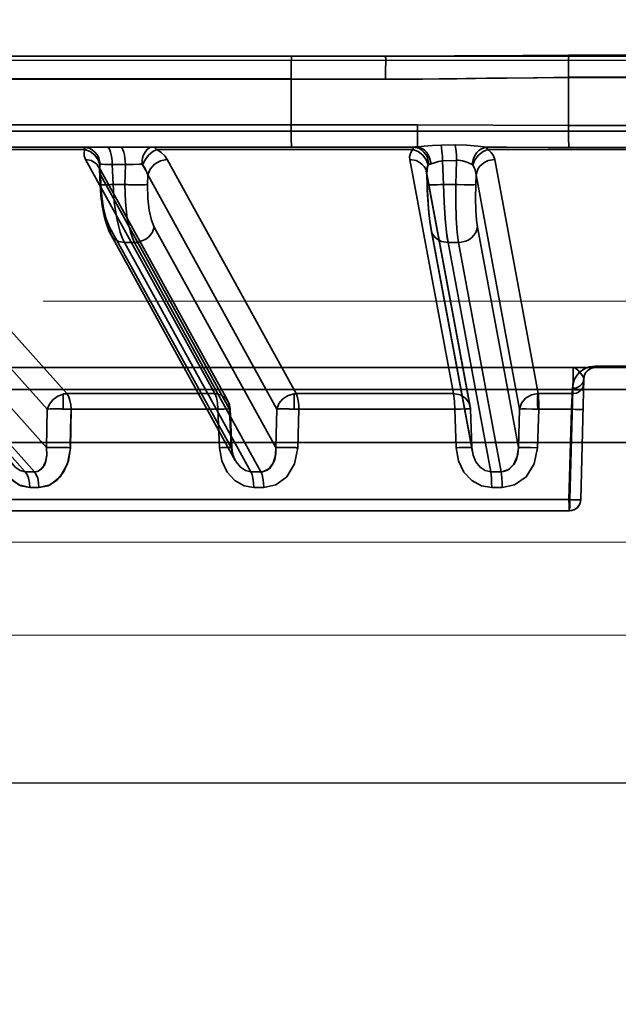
# Model space of a CAD drawing. Header units: millimetres. Extents: x -1465 to 393277, y -3788 to 454312.
# Tile 389 of 656: x 358537 to 358563, y 11919 to 11962. Entities that reach past the tile are written whole.
import ezdxf

# ---------------------------------------------------------------- set-up
doc = ezdxf.new("R2010")
doc.units = ezdxf.units.MM
doc.header["$XCLIPFRAME"] = 2
doc.linetypes.add('DASHED', pattern=[0.75, 0.5, -0.25])
for name, color, linetype in [('AHU03-3-68634OBJ', 8, 'Continuous'), ('EC-MTR_250-0_7OBJ', 8, 'Continuous'), ('FLUID-Wy2', 8, 'Continuous'), ('FLUID-Wy2-INS', 8, 'Continuous')]:
    doc.layers.add(name, color=color, linetype=linetype)
picture_1 = doc.add_image_def('image1.bmp', size_in_pixel=(951, 911))

msp = doc.modelspace()

# ---------------------------------------------------------------- linework, layer by layer
at = {"layer": 'AHU03-3-68634OBJ', "color": 8, "linetype": 'Continuous', "lineweight": 35, "ltscale": 100}
msp.add_line((358697.111, 11960.602), (358429.111, 11960.602), dxfattribs=at)
at = {"layer": 'EC-MTR_250-0_7OBJ', "color": 8, "linetype": 'Continuous', "lineweight": 35, "ltscale": 100}
for p, q in [((358513.121, 11960.602), (358552.882, 11960.602)), ((358565.292, 11960.639), (358560.931, 11960.639)), ((358548.71, 11959.602), (358516.24, 11959.602)), ((358548.71, 11959.584), (358516.24, 11959.584)), ((358548.71, 11959.584), (358548.711, 11957.584)), ((358552.867, 11959.584), (358548.71, 11959.584)), ((358565.305, 11959.677), (358560.917, 11959.677)), ((358560.917, 11959.659), (358560.918, 11957.546)), ((358565.306, 11959.659), (358560.917, 11959.659)), ((358630.245, 11957.302), (358503.725, 11957.302)), ((358507.248, 11957.584), (358554.268, 11957.584)), ((358560.918, 11957.546), (358565.305, 11957.546)), ((358527.295, 11956.602), (358554.115, 11956.602)), ((358539.635, 11956.486), (358529.016, 11956.486)), ((358554.073, 11956.486), (358542.8, 11956.486)), ((358555.926, 11956.701), (358555.307, 11956.69)), ((358568.858, 11956.486), (358557.364, 11956.486)), ((358565.289, 11956.582), (358560.934, 11956.582)), ((358529.606, 11956.052), (358538.833, 11945.752)), ((358539.661, 11956.052), (358545.347, 11945.752)), ((358543.256, 11956.052), (358548.937, 11945.752)), ((358553.93, 11956.052), (358555.853, 11945.752)), ((358555.995, 11956.013), (358555.377, 11955.991)), ((358555.377, 11955.991), (358555.416, 11954.951)), ((358555.995, 11956.013), (358555.963, 11954.951)), ((358557.669, 11956.052), (358559.585, 11945.752)), ((358540.244, 11955.731), (358545.928, 11945.43)), ((358540.273, 11955.611), (358540.269, 11955.65)), ((358540.272, 11955.611), (358540.301, 11954.944)), ((358540.83, 11955.829), (358540.868, 11954.951)), ((358541.414, 11955.829), (358540.83, 11955.829)), ((358541.394, 11954.951), (358541.414, 11955.829)), ((358528.74, 11955.372), (358537.97, 11945.072)), ((358540.313, 11955.372), (358540.331, 11954.951)), ((358540.313, 11955.372), (358545.996, 11945.072)), ((358542.396, 11955.372), (358542.387, 11954.951)), ((358542.396, 11955.372), (358548.08, 11945.072)), ((358554.671, 11955.491), (358556.59, 11945.19)), ((358554.676, 11955.443), (358554.695, 11954.949)), ((358554.682, 11955.372), (358554.697, 11954.951)), ((358554.682, 11955.372), (358556.601, 11945.072)), ((358556.848, 11955.372), (358556.835, 11954.951)), ((358556.848, 11955.372), (358558.767, 11945.072)), ((358540.868, 11954.951), (358541.394, 11954.951)), ((358555.963, 11954.951), (358555.416, 11954.951)), ((358529.249, 11953.081), (358537.939, 11943.379)), ((358540.686, 11952.92), (358540.605, 11953.13)), ((358540.714, 11953.081), (358546.065, 11943.379)), ((358542.686, 11953.081), (358548.037, 11943.379)), ((358554.867, 11952.961), (358554.839, 11953.127)), ((358554.856, 11953.081), (358556.663, 11943.379)), ((358556.686, 11943.191), (358554.867, 11952.962)), ((358556.907, 11953.081), (358558.714, 11943.379)), ((358540.783, 11952.721), (358540.686, 11952.92)), ((358546.248, 11942.813), (358540.782, 11952.722)), ((358527.968, 11952.401), (358537.003, 11942.314)), ((358528.376, 11952.401), (358537.41, 11942.314)), ((358541.375, 11952.401), (358546.938, 11942.314)), ((358541.817, 11952.401), (358541.375, 11952.401)), ((358541.817, 11952.401), (358547.38, 11942.314)), ((358555.616, 11952.401), (358557.495, 11942.314)), ((358556.076, 11952.401), (358555.616, 11952.401)), ((358556.076, 11952.401), (358557.955, 11942.314)), ((358511.789, 11946.902), (358561.124, 11946.902)), ((358562.098, 11946.902), (358561.124, 11946.902)), ((358564.128, 11946.959), (358562.094, 11946.959)), ((358562.098, 11946.902), (358614.434, 11946.902)), ((358561.601, 11946.456), (358561.599, 11946.436)), ((358561.603, 11946.475), (358561.601, 11946.455)), ((358561.606, 11946.493), (358561.603, 11946.475)), ((358561.61, 11946.512), (358561.606, 11946.493)), ((358561.65, 11946.623), (358561.643, 11946.609)), ((358561.657, 11946.638), (358561.65, 11946.623)), ((358561.666, 11946.653), (358561.657, 11946.638)), ((358561.674, 11946.667), (358561.666, 11946.653)), ((358561.684, 11946.681), (358561.674, 11946.667)), ((358561.694, 11946.695), (358561.684, 11946.681)), ((358561.459, 11941.088), (358561.598, 11946.415)), ((358561.599, 11946.435), (358561.598, 11946.415)), ((358561.598, 11946.415), (358561.599, 11946.427)), ((358515.669, 11945.928), (358610.553, 11945.928)), ((358538.668, 11945.731), (358538.668, 11945.074)), ((358545.347, 11945.752), (358538.833, 11945.752)), ((358548.841, 11945.745), (358548.841, 11945.071)), ((358555.853, 11945.752), (358548.937, 11945.752)), ((358561.084, 11945.752), (358559.585, 11945.752)), ((358560.979, 11941.088), (358561.105, 11945.928)), ((358561.105, 11945.928), (358560.979, 11941.088)), ((358561.09, 11945.985), (358561.084, 11945.752)), ((358561.09, 11945.985), (358561.084, 11945.752)), ((358537.939, 11943.379), (358537.97, 11945.072)), ((358538.99, 11943.372), (358539.021, 11945.065)), ((358545.485, 11945.065), (358539.021, 11945.065)), ((358545.485, 11945.065), (358545.553, 11943.372)), ((358546.065, 11943.379), (358545.996, 11945.072)), ((358546.027, 11945.076), (358546.095, 11943.383)), ((358548.037, 11943.379), (358548.08, 11945.072)), ((358549.047, 11945.065), (358549.004, 11943.372)), ((358549.004, 11943.372), (358549.047, 11945.065)), ((358555.909, 11945.065), (358549.047, 11945.065)), ((358555.97, 11943.372), (358555.909, 11945.065)), ((358555.909, 11945.065), (358555.97, 11943.372)), ((358556.663, 11943.379), (358556.601, 11945.072)), ((358556.601, 11945.072), (358556.665, 11943.381)), ((358558.714, 11943.379), (358558.767, 11945.072)), ((358559.613, 11945.065), (358559.56, 11943.372)), ((358559.56, 11943.372), (358559.613, 11945.065)), ((358561.044, 11945.065), (358559.613, 11945.065)), ((358561.044, 11945.065), (358560.939, 11941.088)), ((358512.261, 11943.602), (358613.961, 11943.602)), ((358556.665, 11943.381), (358556.67, 11943.315)), ((358556.67, 11943.315), (358556.677, 11943.249)), ((358556.677, 11943.249), (358556.689, 11943.182)), ((358537.003, 11942.314), (358537.41, 11942.314)), ((358557.495, 11942.314), (358557.955, 11942.314)), ((358537.608, 11941.627), (358537.207, 11941.627)), ((358557.993, 11941.627), (358557.54, 11941.627)), ((358560.979, 11941.088), (358508.642, 11941.088)), ((358561.375, 11940.824), (358561.332, 11940.768)), ((358561.41, 11940.885), (358561.375, 11940.824)), ((358561.436, 11940.95), (358561.41, 11940.885)), ((358560.959, 11940.602), (358509.141, 11940.602)), ((358561.029, 11940.606), (358560.959, 11940.602)), ((358561.098, 11940.621), (358561.029, 11940.606)), ((358561.164, 11940.645), (358561.098, 11940.621)), ((358561.226, 11940.678), (358561.163, 11940.645)), ((358561.282, 11940.72), (358561.225, 11940.678)), ((358561.332, 11940.769), (358561.282, 11940.719))]:
    msp.add_line(p, q, dxfattribs=at)
at = {"layer": 'EC-MTR_250-0_7OBJ', "color": 8, "linetype": 'Continuous', "lineweight": 35, "ltscale": 100, "flags": 128}
for points in [[(358548.725, 11960.602), (358548.719, 11960.527), (358548.715, 11960.319), (358548.711, 11959.995), (358548.71, 11959.584)], [(358552.867, 11959.584), (358552.868, 11959.768), (358552.868, 11959.957), (358552.87, 11960.139), (358552.871, 11960.224), (358552.872, 11960.302), (358552.873, 11960.373), (358552.874, 11960.435), (358552.875, 11960.487), (358552.876, 11960.53), (358552.878, 11960.562), (358552.878, 11960.574), (358552.88, 11960.593), (358552.879, 11960.603), (358552.853, 11960.522)], [(358560.931, 11960.639), (358558.911, 11960.631), (358552.882, 11960.602)], [(358560.931, 11960.639), (358560.923, 11960.437), (358560.918, 11960.096), (358560.917, 11959.677)], [(358560.931, 11960.639), (358560.923, 11960.437), (358560.918, 11960.096), (358560.917, 11959.677)], [(358552.867, 11959.584), (358554.495, 11959.592), (358556.395, 11959.614), (358557.69, 11959.63), (358559.54, 11959.65), (358560.917, 11959.659)], [(358560.917, 11959.659), (358560.271, 11959.656), (358559.372, 11959.649), (358558.204, 11959.636), (358557.319, 11959.626), (358556.824, 11959.619), (358556.019, 11959.608), (358555.221, 11959.598), (358554.43, 11959.591), (358553.645, 11959.586), (358552.867, 11959.584)], [(358548.711, 11957.584), (358548.712, 11957.211), (358548.715, 11956.899), (358548.719, 11956.68), (358548.725, 11956.602)], [(358560.918, 11957.546), (358554.268, 11957.584)], [(358554.268, 11957.584), (358560.918, 11957.546)], [(358554.268, 11957.584), (358554.269, 11957.256), (358554.27, 11957.094), (358554.272, 11956.945), (358554.274, 11956.818), (358554.276, 11956.718), (358554.278, 11956.649), (358554.281, 11956.611)], [(358560.918, 11957.546), (358560.919, 11957.213), (358560.922, 11956.922), (358560.927, 11956.703), (358560.934, 11956.582)], [(358560.918, 11957.546), (358560.919, 11957.213), (358560.922, 11956.922), (358560.927, 11956.703), (358560.934, 11956.582)], [(358539.635, 11956.486), (358539.613, 11956.538), (358539.591, 11956.574), (358539.551, 11956.602)], [(358539.551, 11956.602), (358539.822, 11956.548), (358539.954, 11956.478), (358540.073, 11956.381), (358540.171, 11956.26), (358540.243, 11956.124), (358540.306, 11955.84)], [(358539.661, 11956.052), (358539.6, 11956.209), (358539.593, 11956.354), (358539.635, 11956.486)], [(358539.635, 11956.486), (358539.864, 11956.398), (358540.07, 11956.242), (358540.218, 11956.037), (358540.291, 11955.817)], [(358540.598, 11956.602), (358540.64, 11956.589), (358540.661, 11956.572), (358540.682, 11956.548)], [(358540.682, 11956.548), (358540.723, 11956.476), (358540.76, 11956.377), (358540.79, 11956.254), (358540.812, 11956.116), (358540.825, 11955.972), (358540.83, 11955.829)], [(358541.182, 11956.602), (358541.223, 11956.589), (358541.244, 11956.572), (358541.266, 11956.548)], [(358541.266, 11956.548), (358541.306, 11956.476), (358541.343, 11956.377), (358541.373, 11956.254), (358541.395, 11956.116), (358541.409, 11955.972), (358541.414, 11955.829)], [(358542.13, 11955.84), (358542.17, 11956.124), (358542.216, 11956.26), (358542.279, 11956.381), (358542.355, 11956.478), (358542.439, 11956.548), (358542.527, 11956.589), (358542.613, 11956.602)], [(358542.173, 11955.817), (358542.279, 11956.037), (358542.435, 11956.242), (358542.618, 11956.398), (358542.8, 11956.486)], [(358542.613, 11956.602), (358542.678, 11956.589), (358542.741, 11956.551), (358542.8, 11956.486)], [(358542.8, 11956.486), (358542.989, 11956.355), (358543.144, 11956.209), (358543.256, 11956.052)], [(358553.93, 11956.052), (358553.923, 11956.164), (358553.944, 11956.275), (358553.994, 11956.383), (358554.073, 11956.486)], [(358554.073, 11956.486), (358554.074, 11956.538), (358554.075, 11956.574), (358554.076, 11956.586), (358554.079, 11956.6)], [(358554.073, 11956.486), (358554.295, 11956.398), (358554.501, 11956.242), (358554.657, 11956.037), (358554.745, 11955.817)], [(358554.771, 11955.84), (358554.713, 11956.124), (358554.647, 11956.26), (358554.557, 11956.381), (358554.449, 11956.478), (358554.328, 11956.548), (358554.081, 11956.602)], [(358554.281, 11956.611), (358554.213, 11956.606), (358554.151, 11956.603), (358554.093, 11956.602)], [(358555.307, 11956.69), (358554.928, 11956.672), (358554.57, 11956.639), (358554.281, 11956.611)], [(358554.281, 11956.611), (358554.482, 11956.539), (358554.581, 11956.465), (358554.671, 11956.369), (358554.747, 11956.253), (358554.806, 11956.124), (358554.869, 11955.858)], [(358555.377, 11955.991), (358555.366, 11956.204), (358555.349, 11956.407), (358555.329, 11956.575), (358555.307, 11956.69)], [(358557.293, 11956.594), (358556.927, 11956.635), (358556.446, 11956.684), (358555.926, 11956.701)], [(358555.995, 11956.013), (358555.984, 11956.224), (358555.968, 11956.418), (358555.948, 11956.581), (358555.926, 11956.701)], [(358556.677, 11955.838), (358556.742, 11956.109), (358556.804, 11956.239), (358556.884, 11956.356), (358556.978, 11956.453), (358557.082, 11956.526), (358557.293, 11956.594)], [(358556.702, 11955.817), (358556.801, 11956.037), (358556.96, 11956.242), (358557.158, 11956.398), (358557.364, 11956.486)], [(358557.293, 11956.594), (358558.202, 11956.591), (358560.934, 11956.582)], [(358557.364, 11956.486), (358557.33, 11956.556), (358557.293, 11956.594)], [(358557.293, 11956.594), (358557.33, 11956.556), (358557.364, 11956.486)], [(358560.934, 11956.582), (358560.022, 11956.584), (358557.293, 11956.594)], [(358557.669, 11956.052), (358557.614, 11956.209), (358557.51, 11956.354), (358557.364, 11956.486)], [(358557.364, 11956.486), (358557.509, 11956.355), (358557.614, 11956.208), (358557.669, 11956.052)], [(358540.313, 11955.372), (358540.29, 11955.623), (358540.155, 11955.852), (358539.926, 11956.003), (358539.661, 11956.052)], [(358543.256, 11956.052), (358542.965, 11955.999), (358542.701, 11955.852), (358542.502, 11955.633), (358542.396, 11955.372)], [(358553.93, 11956.052), (358554.212, 11956.003), (358554.347, 11955.939), (358554.466, 11955.852), (358554.562, 11955.744), (358554.631, 11955.623), (358554.682, 11955.372)], [(358555.377, 11955.991), (358555.199, 11955.967), (358555.026, 11955.913), (358554.869, 11955.858)], [(358556.074, 11956.018), (358556.044, 11956.017), (358556.02, 11956.016), (358555.995, 11956.013)], [(358556.677, 11955.838), (358556.485, 11955.918), (358556.304, 11955.984), (358556.074, 11956.018)], [(358556.074, 11956.018), (358556.252, 11955.997), (358556.393, 11955.955), (358556.547, 11955.891), (358556.677, 11955.838)], [(358556.848, 11955.372), (358556.925, 11955.623), (358557.006, 11955.744), (358557.113, 11955.852), (358557.242, 11955.939), (358557.383, 11956.003), (358557.669, 11956.052)], [(358540.273, 11955.611), (358540.269, 11955.65), (358540.262, 11955.682), (358540.255, 11955.705), (358540.249, 11955.721), (358540.244, 11955.732)], [(358540.273, 11955.611), (358540.272, 11955.664), (358540.291, 11955.817)], [(358540.291, 11955.817), (358540.281, 11955.767), (358540.273, 11955.611)], [(358540.273, 11955.611), (358540.277, 11955.552), (358540.313, 11955.372)], [(358540.313, 11955.372), (358540.297, 11955.432), (358540.273, 11955.611)], [(358540.291, 11955.817), (358540.294, 11955.827), (358540.306, 11955.84)], [(358540.306, 11955.84), (358540.389, 11955.841), (358540.508, 11955.839), (358540.83, 11955.829)], [(358542.13, 11955.84), (358542.02, 11955.841), (358541.646, 11955.836)], [(358541.646, 11955.836), (358541.775, 11955.839), (358542.13, 11955.84)], [(358542.173, 11955.817), (358542.159, 11955.83), (358542.145, 11955.837), (358542.13, 11955.84)], [(358542.173, 11955.817), (358542.247, 11955.713), (358542.396, 11955.372)], [(358542.396, 11955.372), (358542.359, 11955.489), (358542.173, 11955.817)], [(358554.676, 11955.443), (358554.681, 11955.576), (358554.704, 11955.7), (358554.745, 11955.817)], [(358554.745, 11955.817), (358554.712, 11955.728), (358554.676, 11955.443)], [(358554.745, 11955.817), (358554.752, 11955.83), (358554.761, 11955.837)], [(358554.768, 11955.839), (358554.804, 11955.842), (358554.835, 11955.848), (358554.869, 11955.858)], [(358556.677, 11955.838), (358556.702, 11955.817)], [(358556.848, 11955.372), (358556.803, 11955.601), (358556.702, 11955.817)], [(358556.702, 11955.817), (358556.803, 11955.603), (358556.848, 11955.372)], [(358554.675, 11955.467), (358554.673, 11955.479), (358554.671, 11955.491)], [(358554.677, 11955.442), (358554.676, 11955.455), (358554.675, 11955.467)], [(358540.301, 11954.944), (358540.311, 11954.942), (358540.324, 11954.941), (358540.342, 11954.94), (358540.366, 11954.94), (358540.394, 11954.94), (358540.428, 11954.94), (358540.466, 11954.94), (358540.553, 11954.942), (358540.653, 11954.944), (358540.759, 11954.947), (358540.868, 11954.951)], [(358540.537, 11953.348), (358540.479, 11953.572), (358540.432, 11953.796), (358540.392, 11954.02), (358540.36, 11954.247), (358540.334, 11954.475), (358540.314, 11954.708), (358540.301, 11954.944)], [(358540.331, 11954.951), (358540.318, 11954.949), (358540.303, 11954.946)], [(358540.714, 11953.081), (358540.563, 11953.447), (358540.451, 11953.896), (358540.37, 11954.432), (358540.331, 11954.951)], [(358541.375, 11952.401), (358541.276, 11952.609), (358541.185, 11952.859), (358541.104, 11953.145), (358541.032, 11953.462), (358540.924, 11954.173), (358540.868, 11954.951)], [(358541.394, 11954.951), (358541.415, 11954.173), (358541.497, 11953.462), (358541.559, 11953.145), (358541.633, 11952.859), (358541.719, 11952.609), (358541.817, 11952.401)], [(358541.626, 11954.944), (358541.876, 11954.94), (358542.106, 11954.94), (358542.282, 11954.944), (358542.343, 11954.947), (358542.387, 11954.951)], [(358542.387, 11954.951), (358542.4, 11954.335), (358542.46, 11953.82), (358542.562, 11953.379), (358542.686, 11953.081)], [(358554.695, 11954.949), (358554.707, 11954.945), (358554.723, 11954.943), (358554.746, 11954.942), (358554.776, 11954.941), (358554.813, 11954.94), (358554.856, 11954.94), (358554.906, 11954.94), (358555.019, 11954.941), (358555.147, 11954.943), (358555.282, 11954.947), (358555.416, 11954.951)], [(358554.867, 11952.961), (358554.839, 11953.127), (358554.815, 11953.305), (358554.794, 11953.489), (358554.774, 11953.682), (358554.757, 11953.88), (358554.742, 11954.083), (358554.728, 11954.292), (358554.715, 11954.505), (358554.704, 11954.725), (358554.695, 11954.949)], [(358554.856, 11953.081), (358554.803, 11953.447), (358554.759, 11953.896), (358554.722, 11954.432), (358554.697, 11954.951)], [(358555.616, 11952.401), (358555.55, 11952.855), (358555.492, 11953.46), (358555.447, 11954.175), (358555.416, 11954.951)], [(358555.416, 11954.951), (358555.447, 11954.173), (358555.493, 11953.462), (358555.55, 11952.859), (358555.583, 11952.609), (358555.616, 11952.401)], [(358556.076, 11952.401), (358556.044, 11952.609), (358556.016, 11952.859), (358555.976, 11953.462), (358555.958, 11954.173), (358555.963, 11954.951)], [(358556.835, 11954.951), (358556.825, 11954.949), (358556.808, 11954.947), (358556.756, 11954.943), (358556.678, 11954.941), (358556.577, 11954.94), (358556.455, 11954.94), (358556.32, 11954.942), (358556.041, 11954.948)], [(358556.835, 11954.951), (358556.827, 11954.335), (358556.838, 11953.82), (358556.867, 11953.379), (358556.907, 11953.081)], [(358540.605, 11953.129), (358540.537, 11953.348), (358540.479, 11953.572), (358540.432, 11953.795), (358540.392, 11954.02), (358540.36, 11954.246), (358540.334, 11954.475)], [(358554.815, 11953.304), (358554.794, 11953.489), (358554.774, 11953.681), (358554.757, 11953.88)], [(358541.375, 11952.401), (358541.106, 11952.448), (358540.874, 11952.598), (358540.737, 11952.828), (358540.714, 11953.081)], [(358542.686, 11953.081), (358542.6, 11952.853), (358542.523, 11952.741), (358542.426, 11952.639), (358542.311, 11952.551), (358542.185, 11952.482), (358541.925, 11952.408)], [(358555.616, 11952.401), (358555.332, 11952.448), (358555.196, 11952.511), (358555.075, 11952.598), (358554.977, 11952.706), (358554.908, 11952.828), (358554.856, 11953.081)], [(358556.113, 11952.401), (358556.394, 11952.458), (358556.53, 11952.524), (358556.654, 11952.611), (358556.756, 11952.718), (358556.833, 11952.836), (358556.907, 11953.081)], [(358561.09, 11945.985), (358561.119, 11946.201), (358561.187, 11946.389), (358561.286, 11946.552), (358561.435, 11946.713), (358561.611, 11946.836), (358561.841, 11946.927), (358562.094, 11946.959)], [(358562.094, 11946.959), (358561.798, 11946.915), (358561.677, 11946.869), (358561.572, 11946.814), (358561.409, 11946.69), (358561.289, 11946.556), (358561.2, 11946.417), (358561.14, 11946.274), (358561.09, 11945.985)], [(358561.105, 11945.928), (358561.118, 11946.303), (358561.126, 11946.618), (358561.128, 11946.827), (358561.124, 11946.902)], [(358561.124, 11946.902), (358561.127, 11946.89), (358561.128, 11946.871), (358561.128, 11946.857), (358561.128, 11946.825), (358561.128, 11946.783), (358561.128, 11946.734), (358561.127, 11946.678), (358561.126, 11946.615), (358561.125, 11946.546), (358561.123, 11946.471), (358561.118, 11946.306), (358561.112, 11946.123), (358561.105, 11945.928)], [(358561.124, 11946.902), (358561.23, 11946.868), (358561.343, 11946.773), (358561.452, 11946.65), (358561.551, 11946.522), (358561.598, 11946.415)], [(358562.098, 11946.902), (358562.067, 11946.901), (358562.035, 11946.898), (358562.005, 11946.893), (358561.978, 11946.887), (358561.953, 11946.88), (358561.93, 11946.872), (358561.908, 11946.864)], [(358562.094, 11946.959), (358562.095, 11946.946), (358562.095, 11946.934), (358562.096, 11946.916), (358562.097, 11946.905)], [(358561.624, 11946.562), (358561.619, 11946.545), (358561.614, 11946.529), (358561.61, 11946.511)], [(358561.642, 11946.608), (358561.636, 11946.593), (358561.63, 11946.578), (358561.624, 11946.562), (358561.619, 11946.546)], [(358561.749, 11946.759), (358561.737, 11946.747), (358561.725, 11946.735), (358561.715, 11946.722), (358561.704, 11946.709), (358561.694, 11946.695)], [(358561.868, 11946.846), (358561.85, 11946.836), (358561.833, 11946.825), (358561.817, 11946.815), (358561.802, 11946.804), (358561.787, 11946.793), (358561.774, 11946.782), (358561.761, 11946.771), (358561.749, 11946.759), (358561.737, 11946.747)], [(358561.929, 11946.872), (358561.908, 11946.864), (358561.887, 11946.855), (358561.868, 11946.845)], [(358561.084, 11945.752), (358561.268, 11945.779), (358561.358, 11945.818), (358561.439, 11945.873), (358561.505, 11945.942), (358561.553, 11946.02), (358561.592, 11946.181)], [(358561.598, 11946.415), (358561.559, 11946.253), (358561.511, 11946.175), (358561.445, 11946.106), (358561.364, 11946.051), (358561.274, 11946.012), (358561.09, 11945.985)], [(358561.598, 11946.415), (358561.559, 11946.253), (358561.511, 11946.175), (358561.445, 11946.106), (358561.364, 11946.051), (358561.274, 11946.012), (358561.09, 11945.985)], [(358537.97, 11945.072), (358538.07, 11945.294), (358538.232, 11945.491), (358538.438, 11945.641), (358538.668, 11945.731)], [(358538.668, 11945.731), (358538.71, 11945.739), (358538.833, 11945.752)], [(358538.833, 11945.752), (358538.792, 11945.75), (358538.668, 11945.731)], [(358538.833, 11945.752), (358538.917, 11945.611), (358538.974, 11945.444), (358539.008, 11945.261), (358539.021, 11945.065)], [(358539.021, 11945.065), (358539.008, 11945.261), (358538.974, 11945.444), (358538.917, 11945.611), (358538.833, 11945.752)], [(358545.347, 11945.752), (358545.419, 11945.581), (358545.467, 11945.343), (358545.485, 11945.065)], [(358545.996, 11945.072), (358545.971, 11945.331), (358545.839, 11945.55), (358545.621, 11945.697), (358545.347, 11945.752)], [(358548.08, 11945.072), (358548.173, 11945.311), (358548.345, 11945.519), (358548.577, 11945.669), (358548.841, 11945.745)], [(358548.937, 11945.752), (358548.979, 11945.638), (358549.009, 11945.506), (358549.029, 11945.364), (358549.041, 11945.217), (358549.047, 11945.065)], [(358556.601, 11945.072), (358556.546, 11945.331), (358556.386, 11945.55), (358556.144, 11945.697), (358555.853, 11945.752)], [(358555.853, 11945.752), (358555.872, 11945.652), (358555.887, 11945.534), (358555.898, 11945.41), (358555.904, 11945.288), (358555.91, 11945.171), (358555.909, 11945.065)], [(358558.767, 11945.072), (358558.849, 11945.331), (358559.031, 11945.55), (358559.289, 11945.697), (358559.585, 11945.752)], [(358559.571, 11945.057), (358559.56, 11945.309), (358559.561, 11945.562), (358559.573, 11945.751)], [(358559.585, 11945.752), (358559.593, 11945.677), (358559.598, 11945.604), (358559.602, 11945.537), (358559.605, 11945.476), (358559.608, 11945.386), (358559.61, 11945.312), (358559.611, 11945.252), (358559.612, 11945.181), (358559.613, 11945.119), (358559.613, 11945.065)], [(358559.585, 11945.752), (358559.6, 11945.581), (358559.609, 11945.343), (358559.613, 11945.065)], [(358561.044, 11945.065), (358561.064, 11945.466), (358561.075, 11945.628), (358561.084, 11945.752)], [(358561.586, 11945.928), (358561.565, 11945.925), (358561.549, 11945.924), (358561.529, 11945.923), (358561.505, 11945.923), (358561.477, 11945.923), (358561.446, 11945.923), (358561.373, 11945.923), (358561.29, 11945.924), (358561.2, 11945.926), (358561.105, 11945.928)], [(358561.586, 11945.928), (358561.567, 11945.925), (358561.552, 11945.924), (358561.532, 11945.923), (358561.508, 11945.923), (358561.479, 11945.923), (358561.446, 11945.923), (358561.37, 11945.923), (358561.284, 11945.924), (358561.194, 11945.926), (358561.105, 11945.928)], [(358538.668, 11945.074), (358538.634, 11945.075), (358538.587, 11945.076), (358538.535, 11945.076), (358538.482, 11945.077), (358538.425, 11945.077), (358538.365, 11945.078), (358538.3, 11945.078), (358538.234, 11945.078), (358538.166, 11945.077), (358538.097, 11945.076), (358538.031, 11945.074), (358537.97, 11945.072)], [(358539.021, 11945.065), (358539.002, 11944.218), (358538.984, 11943.372)], [(358545.485, 11945.065), (358545.744, 11945.073), (358545.93, 11945.077), (358546.021, 11945.077), (358545.996, 11945.072)], [(358545.485, 11945.065), (358545.747, 11945.073), (358545.935, 11945.077), (358546.022, 11945.077), (358545.996, 11945.072)], [(358548.841, 11945.071), (358548.82, 11945.071), (358548.792, 11945.072), (358548.76, 11945.073), (358548.727, 11945.074), (358548.696, 11945.074), (358548.667, 11945.075), (358548.638, 11945.075), (358548.608, 11945.076), (358548.574, 11945.076), (358548.538, 11945.077), (358548.498, 11945.077), (358548.456, 11945.077), (358548.411, 11945.078), (358548.364, 11945.078), (358548.315, 11945.078), (358548.265, 11945.077), (358548.215, 11945.077), (358548.165, 11945.076), (358548.119, 11945.074), (358548.08, 11945.072)], [(358555.909, 11945.065), (358556.157, 11945.072), (358556.393, 11945.077), (358556.557, 11945.077), (358556.601, 11945.072)], [(358559.613, 11945.065), (358559.317, 11945.073), (358559.058, 11945.077), (358558.863, 11945.077), (358558.767, 11945.072)], [(358561.563, 11945.065), (358561.543, 11945.061), (358561.526, 11945.061), (358561.505, 11945.06), (358561.478, 11945.059), (358561.446, 11945.059), (358561.41, 11945.059), (358561.326, 11945.059), (358561.233, 11945.061), (358561.138, 11945.062), (358561.044, 11945.065)], [(358561.563, 11945.065), (358561.553, 11945.062), (358561.54, 11945.061), (358561.523, 11945.06), (358561.501, 11945.06), (358561.475, 11945.059), (358561.444, 11945.059), (358561.41, 11945.059), (358561.331, 11945.059), (358561.241, 11945.06), (358561.144, 11945.062), (358561.044, 11945.065)], [(358537.207, 11941.627), (358536.716, 11941.743), (358536.272, 11942.097), (358535.949, 11942.661), (358535.81, 11943.372)], [(358535.81, 11943.372), (358535.906, 11942.792), (358536.123, 11942.301), (358536.437, 11941.928), (358536.81, 11941.701), (358537.207, 11941.627)], [(358536.121, 11943.379), (358536.221, 11943.043), (358536.371, 11942.75), (358536.563, 11942.515), (358536.78, 11942.366), (358537.003, 11942.314)], [(358537.939, 11943.379), (358537.956, 11943.053), (358537.913, 11942.783), (358537.845, 11942.609), (358537.701, 11942.422), (358537.576, 11942.346)], [(358537.939, 11943.379), (358537.955, 11943.032), (358537.888, 11942.705), (358537.761, 11942.482), (358537.576, 11942.345)], [(358538.99, 11943.372), (358538.905, 11942.792), (358538.693, 11942.301), (358538.381, 11941.928), (358538.007, 11941.701), (358537.608, 11941.627)], [(358537.608, 11941.627), (358538.101, 11941.743), (358538.546, 11942.097), (358538.863, 11942.661), (358538.99, 11943.372)], [(358537.939, 11943.379), (358538.056, 11943.383), (358538.221, 11943.385), (358538.421, 11943.385), (358538.637, 11943.382)], [(358546.065, 11943.379), (358546.081, 11943.381), (358546.091, 11943.382), (358546.081, 11943.385), (358546.062, 11943.385), (358546.036, 11943.385), (358546.003, 11943.385), (358545.962, 11943.384), (358545.915, 11943.383), (358545.863, 11943.382), (358545.806, 11943.38), (358545.746, 11943.378), (358545.683, 11943.376), (358545.553, 11943.372)], [(358546.095, 11943.383), (358546.073, 11943.385), (358546.056, 11943.385), (358546.033, 11943.385), (358546.006, 11943.385), (358545.974, 11943.384), (358545.938, 11943.384), (358545.855, 11943.382), (358545.76, 11943.379), (358545.658, 11943.376), (358545.553, 11943.372)], [(358545.553, 11943.372), (358545.654, 11942.792), (358545.889, 11942.301), (358546.229, 11941.928), (358546.635, 11941.701), (358547.065, 11941.627)], [(358546.065, 11943.379), (358546.077, 11943.38), (358546.09, 11943.382)], [(358546.065, 11943.379), (358546.145, 11943.043), (358546.285, 11942.75), (358546.476, 11942.515), (358546.7, 11942.366), (358546.938, 11942.314)], [(358546.095, 11943.383), (358546.102, 11943.285), (358546.117, 11943.19), (358546.138, 11943.1), (358546.164, 11943.013), (358546.195, 11942.931), (358546.23, 11942.854), (358546.269, 11942.783)], [(358546.095, 11943.383), (358546.107, 11943.248), (358546.133, 11943.118), (358546.17, 11942.997), (358546.215, 11942.885), (358546.268, 11942.783)], [(358548.037, 11943.379), (358548.035, 11943.104), (358547.986, 11942.856), (358547.907, 11942.663), (358547.771, 11942.48), (358547.656, 11942.39), (358547.486, 11942.324)], [(358548.037, 11943.379), (358548.027, 11943.038), (358547.923, 11942.695), (358547.723, 11942.437), (358547.486, 11942.324)], [(358547.501, 11941.627), (358548.035, 11941.743), (358548.517, 11942.097), (358548.863, 11942.661), (358549.004, 11943.372)], [(358548.037, 11943.379), (358548.142, 11943.384), (358548.318, 11943.385), (358548.548, 11943.383), (358548.797, 11943.378)], [(358556.663, 11943.379), (358556.651, 11943.383), (358556.633, 11943.384), (358556.621, 11943.385), (358556.607, 11943.385), (358556.592, 11943.385), (358556.574, 11943.385), (358556.555, 11943.385), (358556.534, 11943.385), (358556.487, 11943.385), (358556.376, 11943.383), (358556.247, 11943.38), (358556.109, 11943.376), (358555.97, 11943.372)], [(358556.665, 11943.381), (358556.653, 11943.383), (358556.638, 11943.384), (358556.616, 11943.385), (358556.587, 11943.385), (358556.552, 11943.385), (358556.511, 11943.385), (358556.464, 11943.385), (358556.355, 11943.383), (358556.231, 11943.38), (358556.101, 11943.376), (358555.97, 11943.372)], [(358555.97, 11943.372), (358556.074, 11942.792), (358556.317, 11942.301), (358556.67, 11941.928), (358557.092, 11941.701), (358557.54, 11941.627)], [(358556.663, 11943.379), (358556.721, 11943.043), (358556.846, 11942.75), (358557.028, 11942.515), (358557.25, 11942.366), (358557.495, 11942.314)], [(358557.991, 11942.315), (358558.284, 11942.413), (358558.514, 11942.644), (358558.663, 11942.979), (358558.714, 11943.379)], [(358557.991, 11942.315), (358558.209, 11942.371), (358558.324, 11942.441), (358558.507, 11942.635), (358558.611, 11942.827), (358558.688, 11943.088), (358558.714, 11943.379)], [(358557.993, 11941.627), (358558.548, 11941.743), (358559.05, 11942.097), (358559.411, 11942.661), (358559.56, 11943.372)], [(358558.714, 11943.379), (358558.725, 11943.381), (358558.743, 11943.382), (358558.799, 11943.384), (358558.885, 11943.385), (358558.996, 11943.385), (358559.128, 11943.383), (358559.271, 11943.38), (358559.56, 11943.372)], [(358537.207, 11941.627), (358537.191, 11941.832), (358537.149, 11942.028), (358537.083, 11942.194), (358537.003, 11942.314)], [(358537.576, 11942.345), (358537.523, 11942.328), (358537.467, 11942.317), (358537.41, 11942.314)], [(358537.41, 11942.314), (358537.489, 11942.194), (358537.553, 11942.028), (358537.594, 11941.832), (358537.608, 11941.627)], [(358546.938, 11942.314), (358546.988, 11942.194), (358547.029, 11942.028), (358547.055, 11941.832), (358547.065, 11941.627)], [(358547.38, 11942.314), (358547.417, 11942.315), (358547.452, 11942.318), (358547.486, 11942.324)], [(358547.486, 11942.324), (358547.461, 11942.319), (358547.38, 11942.314)], [(358547.38, 11942.314), (358547.428, 11942.194), (358547.467, 11942.028), (358547.492, 11941.832), (358547.501, 11941.627)], [(358557.54, 11941.627), (358557.536, 11941.832), (358557.527, 11942.028), (358557.513, 11942.194), (358557.495, 11942.314)], [(358557.955, 11942.314), (358557.97, 11942.194), (358557.983, 11942.028), (358557.991, 11941.832), (358557.993, 11941.627)], [(358561.459, 11941.088), (358561.449, 11941.086), (358561.436, 11941.085), (358561.419, 11941.084), (358561.397, 11941.083), (358561.37, 11941.083), (358561.34, 11941.083), (358561.305, 11941.083), (358561.226, 11941.083), (358561.136, 11941.084), (358561.039, 11941.086), (358560.939, 11941.088)], [(358560.939, 11941.088), (358560.942, 11940.849), (358560.949, 11940.67), (358560.959, 11940.602)], [(358560.939, 11941.088), (358560.94, 11941.002), (358560.941, 11940.899), (358560.943, 11940.795), (358560.947, 11940.701), (358560.953, 11940.63), (358560.959, 11940.602)], [(358560.959, 11940.602), (358560.969, 11940.664), (358560.976, 11940.838), (358560.979, 11941.088)], [(358560.959, 11940.602), (358560.967, 11940.64), (358560.974, 11940.751), (358560.978, 11940.914), (358560.979, 11941.088)], [(358560.972, 11941.089), (358561.151, 11941.085), (358561.327, 11941.083), (358561.417, 11941.084), (358561.459, 11941.088)], [(358560.979, 11941.088), (358561.074, 11941.086), (358561.164, 11941.085), (358561.247, 11941.084), (358561.32, 11941.083), (358561.351, 11941.083), (358561.379, 11941.084), (358561.403, 11941.084), (358561.423, 11941.085), (358561.438, 11941.085), (358561.45, 11941.086), (358561.459, 11941.098)], [(358561.459, 11941.088), (358561.452, 11941.018), (358561.435, 11940.949)]]:
    msp.add_lwpolyline(points, dxfattribs=at)
at = {"layer": 'EC-MTR_250-0_7OBJ', "color": 8, "linetype": 'Continuous', "lineweight": 35, "ltscale": 100}
for centre, radius, start, end in [((358543.266, 11955.195), 0.857, 90.6629, 97.3106), ((358542.048, 11937.906), 17.934, 91.285, 92.0278), ((358542.034, 11938.397), 17.444, 91.2746, 92.0382), ((358555.642, 11955.478), 0.966, 182.0758, 186.2607), ((358542.033, 11972.936), 17.997, 267.9661, 268.7053), ((358542.021, 11972.552), 17.613, 267.9581, 268.7134), ((358556.683, 11975.895), 20.957, 268.03, 268.2444), ((358556.682, 11975.846), 20.908, 268.0297, 268.2446), ((358541.816, 11953.256), 0.856, 270.0518, 277.3135), ((358541.816, 11953.249), 0.848, 270.019, 277.3462), ((358556.076, 11953.299), 0.898, 270.0012, 272.3318), ((358562.098, 11946.402), 0.5, 90, 178.5), ((358548.95, 11944.894), 0.858, 90.8789, 97.3087), ((358548.949, 11944.901), 0.851, 90.8534, 97.3344), ((358545.227, 11945.044), 0.8, 2.3008, 28.8883), ((358555.804, 11945.044), 0.8, 2.0942, 10.5531), ((358538.315, 11925.753), 19.324, 87.9066, 88.9528), ((358538.323, 11926.026), 19.051, 87.899, 88.9603), ((358548.253, 11922.145), 22.934, 88.0169, 88.5317), ((358548.191, 11958.289), 13.247, 272.8667, 273.708), ((358553.587, 11961.367), 17.373, 290.1445, 290.3108), ((358538.275, 11923.778), 19.607, 87.909, 88.9424), ((358548.205, 11920.3), 23.086, 88.0167, 88.53), ((358537.206, 11861.589), 80.725, 89.85543, 90.14457), ((358547.159, 11847.379), 94.935, 89.86662, 90.13338), ((358557.725, 11839.639), 102.675, 89.87174, 90.12826), ((358557.957, 11942.914), 0.6, 269.7362, 273.2199), ((358557.957, 11942.887), 0.573, 269.7468, 273.3959), ((358537.408, 11863.219), 78.408, 89.85331, 90.14669), ((358547.283, 11849.417), 92.21, 89.86466, 90.13534), ((358557.767, 11841.899), 99.728, 89.86986, 90.13014), ((358560.959, 11941.102), 0.5, 270, 358.5)]:
    msp.add_arc(centre, radius, start, end, dxfattribs=at)
at = {"layer": 'FLUID-Wy2', "color": 8, "linetype": 'Continuous', "lineweight": 25, "ltscale": 100}
for p, q in [((357562.8, 11960.43), (359562.8, 11960.43)), ((359607.8, 11928.61), (357517.8, 11928.61))]:
    msp.add_line(p, q, dxfattribs=at)
at = {"layer": 'FLUID-Wy2', "color": 8, "linetype": 'Continuous', "lineweight": 18, "ltscale": 100}
for p, q in [((357562.8, 11960.43), (359562.8, 11960.43)), ((359592.8, 11939.217), (357532.8, 11939.217))]:
    msp.add_line(p, q, dxfattribs=at)
at = {"layer": 'FLUID-Wy2', "color": 8, "linetype": 'DASHED', "lineweight": 18, "ltscale": 100}
msp.add_line((359562.8, 11949.823), (357562.8, 11949.823), dxfattribs=at)
at = {"layer": 'FLUID-Wy2-INS', "color": 8, "linetype": 'Continuous', "lineweight": 13, "ltscale": 100}
msp.add_line((359662.8, 11935.125), (357462.8, 11935.125), dxfattribs=at)

# ---------------------------------------------------------------- pictures from other files: only their frames are drawn
at = {"color": 8, "lineweight": 13}
image = msp.add_image(picture_1, insert=(357606.986, 12545.821), size_in_units=(1986.021, 1904.625), rotation=-90, dxfattribs=at)
image.set_boundary_path([(-0.5, -0.5), (950.5, 910.5)])

doc.saveas('drawing.dxf')
